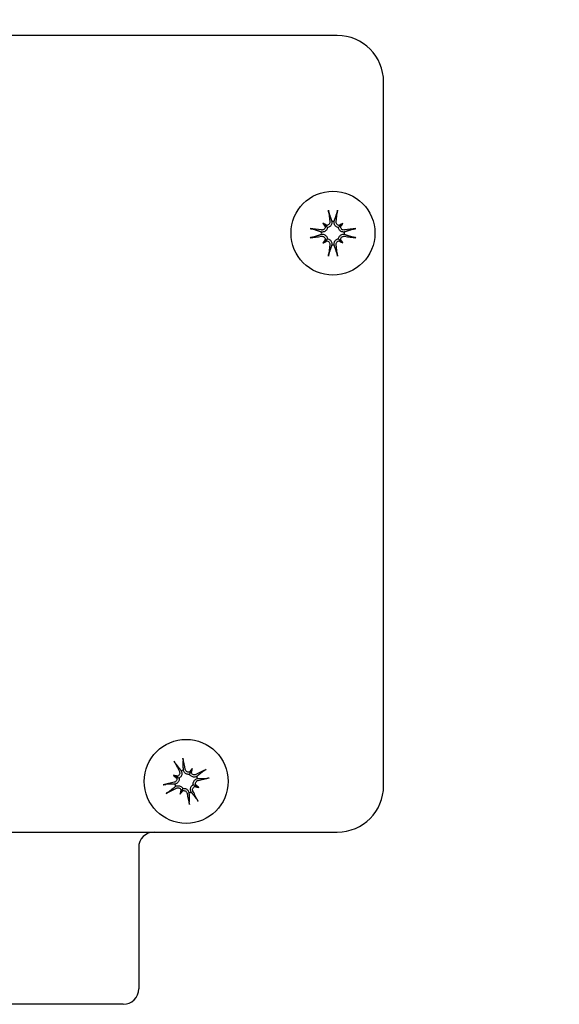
# Model space of a CAD drawing. Header units: inches. Extents: x 24 to 1128, y -69 to 748.
# Tile 345 of 656: x 491.73 to 493.91, y 682.04 to 686.02. Entities that reach past the tile are written whole.
import ezdxf

# ---------------------------------------------------------------- set-up
doc = ezdxf.new("R2010")
doc.units = ezdxf.units.IN
doc.header["$LTSCALE"] = 32
doc.header["$MEASUREMENT"] = 0
doc.layers.add('Dimension (ANSI)', color=7, linetype='Continuous', lineweight=25)
doc.layers.add('Visible (ANSI)', color=7, linetype='Continuous', lineweight=30)
doc.styles.add('Note Text (ANSI)', font='tahoma.ttf')
doc.dimstyles.new('SB Fraction-16 (ANSI)', dxfattribs={"dimscale": 32, "dimtxt": 0.125, "dimasz": 0.098425, "dimexe": 0.125, "dimexo": 0.0625, "dimgap": 0.031496, "dimtad": 0, "dimtih": 1, "dimtoh": 1, "dimdec": 4, "dimrnd": 1e-08, "dimzin": 0, "dimdsep": 46, "dimlunit": 5, "dimtxsty": 'Note Text (ANSI)', "dimcen": 0.09, "dimdle": 0.393701, "dimclrd": 256, "dimclre": 256, "dimclrt": 256, "dimadec": 0, "dimazin": 3, "dimtfac": 0.96, "dimtofl": 0, "dimtmove": 0, "dimatfit": 3, "dimfxl": 1, "dimfrac": 2, "dimtolj": 1, "dimtzin": 12, "dimlwd": -1, "dimlwe": -1, "dimarcsym": 0})

# ---------------------------------------------------------------- blocks, each defined once
blk = doc.blocks.new('*D18')
at = {"layer": 'Defpoints', "color": 0, "transparency": 16777216}
for p in [(496.2806, 687.6685), (344.4743, 549.6685), (496.2806, 549.6685)]:
    blk.add_point(p, dxfattribs=at)
at = {"layer": 'Dimension (ANSI)', "transparency": 16777216}
for p, q in [((494.2806, 687.6685), (340.4743, 687.6685)), ((344.4743, 684.5189), (344.4743, 621.7677)), ((344.4743, 552.8181), (344.4743, 615.5693)), ((494.2806, 549.6685), (340.4743, 549.6685))]:
    blk.add_line(p, q, dxfattribs=at)
for points in [[(343.9494, 684.5189), (344.9993, 684.5189), (344.4743, 687.6685)], [(343.9494, 552.8181), (344.9993, 552.8181), (344.4743, 549.6685)]]:
    blk.add_solid(points, dxfattribs=at)
at = {"layer": 'Dimension (ANSI)', "transparency": 16777216, "insert": (340.3723, 620.7599), "char_height": 4, "attachment_point": 1, "style": 'Note Text (ANSI)'}
blk.add_mtext('\\A1;138', dxfattribs=at)

msp = doc.modelspace()

# ---------------------------------------------------------------- linework, layer by layer
at = {"layer": 'Visible (ANSI)'}
for p, q in [((493.01409, 685.96029), (490.16409, 685.96029)), ((493.20159, 682.92279), (493.20159, 685.77279)), ((492.95594, 685.20073), (492.96449, 685.19218)), ((492.96449, 685.19218), (492.97396, 685.18272)), ((493.02828, 685.19218), (493.01881, 685.18272)), ((493.03683, 685.20073), (493.02828, 685.19218)), ((492.95594, 685.11985), (492.96449, 685.1284)), ((492.96449, 685.1284), (492.97396, 685.13786)), ((493.02828, 685.1284), (493.01881, 685.13786)), ((493.03683, 685.11985), (493.02828, 685.1284)), ((492.42617, 682.99215), (492.42097, 682.98123)), ((492.34994, 682.96507), (492.36086, 682.95988)), ((492.36086, 682.95988), (492.37295, 682.95413)), ((492.42097, 682.98123), (492.41522, 682.96914)), ((492.38221, 682.89977), (492.38796, 682.91186)), ((492.44232, 682.92112), (492.43023, 682.92687)), ((492.45324, 682.91593), (492.44232, 682.92112)), ((492.37702, 682.88885), (492.38221, 682.89977)), ((490.16409, 682.73529), (493.01409, 682.73529)), ((492.20909, 682.67279), (492.20909, 682.10029)), ((492.14659, 682.03779), (491.03159, 682.03779))]:
    msp.add_line(p, q, dxfattribs=at)
for centre, radius in [((491.58909, 684.34779), 4.125), ((491.58909, 684.34779), 4.09375), ((492.99638, 685.16029), 0.17), ((492.40159, 682.9405), 0.17)]:
    msp.add_circle(centre, radius, dxfattribs=at)
for centre, radius, start, end in [((493.01409, 685.77279), 0.1875, 0, 90), ((492.99638, 685.16029), 0.04718, 84.34093, 95.65907), ((492.99638, 685.16029), 0.04718, 174.34093, 185.65907), ((492.99638, 685.16029), 0.04718, 354.34093, 5.65907), ((492.99638, 685.16029), 0.04718, 264.34093, 275.65907), ((492.40159, 682.9405), 0.04718, 103.89552, 115.21367), ((492.40159, 682.9405), 0.04718, 13.89552, 25.21367), ((492.40159, 682.9405), 0.04718, 193.89552, 205.21367), ((493.01409, 682.92279), 0.1875, 270, 0), ((492.40159, 682.9405), 0.04718, 283.89552, 295.21367), ((492.27159, 682.67279), 0.0625, 90, 180), ((492.14659, 682.10029), 0.0625, 270, 0)]:
    msp.add_arc(centre, radius, start, end, dxfattribs=at)
for centre, major_axis, ratio, start_param, end_param in [((493.0092, 685.16222), (0.03276, -0.21817), 0.0871557, 4.2685898, 4.4938021), ((492.98356, 685.16222), (0.03276, 0.21817), 0.0871557, 4.9309758, 5.1561882), ((492.94161, 685.09181), (0.15341, -0.12269), 0.5, 1.7720045, 1.8643738), ((493.06487, 685.21506), (-0.12269, 0.15341), 0.5, 1.2772189, 1.3695882), ((492.96912, 685.20332), (-0.00754, -0.00942), 0.9884519, 0.283831, 0.8431362), ((492.95336, 685.18756), (-0.00942, -0.00754), 0.9884519, 2.2984564, 2.8577617), ((493.05115, 685.09181), (0.15341, 0.12269), 0.5, 1.2772189, 1.3695882), ((493.02365, 685.20332), (-0.00754, 0.00942), 0.9884519, 2.2984564, 2.8577617), ((493.03941, 685.18756), (-0.00942, 0.00754), 0.9884519, 0.283831, 0.8431362), ((492.9279, 685.21506), (-0.12269, -0.15341), 0.5, 1.7720045, 1.8643738), ((492.99446, 685.14747), (-0.21817, 0.03276), 0.0871557, 4.9309758, 5.1561882), ((492.99446, 685.17311), (0.21817, 0.03276), 0.0871557, 4.2685898, 4.4938021), ((492.99831, 685.14747), (-0.21817, -0.03276), 0.0871557, 4.2685898, 4.4938021), ((492.99831, 685.17311), (0.21817, -0.03276), 0.0871557, 4.9309758, 5.1561882), ((493.06487, 685.10552), (0.12269, 0.15341), 0.5, 1.7720045, 1.8643738), ((492.94161, 685.22878), (-0.15341, -0.12269), 0.5, 1.2772189, 1.3695882), ((492.95336, 685.13302), (0.00942, -0.00754), 0.9884519, 0.283831, 0.8431362), ((492.96912, 685.11726), (0.00754, -0.00942), 0.9884519, 2.2984564, 2.8577617), ((493.0092, 685.15837), (-0.03276, -0.21817), 0.0871557, 4.9309758, 5.1561882), ((492.98356, 685.15837), (-0.03276, 0.21817), 0.0871557, 4.2685898, 4.4938021), ((493.02365, 685.11726), (0.00754, 0.00942), 0.9884519, 0.283831, 0.8431362), ((493.05115, 685.22878), (-0.15341, 0.12269), 0.5, 1.7720045, 1.8643738), ((493.03941, 685.13302), (0.00942, 0.00754), 0.9884519, 2.2984564, 2.8577617), ((492.9279, 685.10552), (0.12269, -0.15341), 0.5, 1.2772189, 1.3695882), ((492.38887, 682.93802), (-0.04215, 0.21655), 0.0871557, 4.9309758, 5.1561882), ((492.41303, 682.9466), (0.10389, -0.19462), 0.0871557, 4.2685898, 4.4938021), ((492.47612, 682.8943), (0.1035, 0.16696), 0.5, 1.2772189, 1.3695882), ((492.31873, 682.96919), (-0.06426, -0.18563), 0.5, 1.7720045, 1.8643738), ((492.4077, 682.92906), (-0.19462, -0.10389), 0.0871557, 4.2685898, 4.4938021), ((492.3729, 682.85763), (0.18563, -0.06426), 0.5, 1.7720045, 1.8643738), ((492.44779, 683.01503), (-0.16696, 0.1035), 0.5, 1.2772189, 1.3695882), ((492.3615, 682.97192), (-0.00395, -0.0114), 0.9884519, 0.283831, 0.8431362), ((492.35192, 682.95179), (-0.00636, -0.01026), 0.9884519, 2.2984564, 2.8577617), ((492.41288, 682.99017), (-0.01026, 0.00636), 0.9884519, 2.2984564, 2.8577617), ((492.43301, 682.98059), (-0.0114, 0.00395), 0.9884519, 0.283831, 0.8431362), ((492.39911, 682.95323), (0.21655, 0.04215), 0.0871557, 4.9309758, 5.1561882), ((492.40407, 682.92777), (-0.21655, -0.04215), 0.0871557, 4.9309758, 5.1561882), ((492.39549, 682.95194), (0.19462, 0.10389), 0.0871557, 4.2685898, 4.4938021), ((492.44169, 682.90908), (0.00395, 0.0114), 0.9884519, 0.283831, 0.8431362), ((492.43028, 683.02337), (-0.18563, 0.06426), 0.5, 1.7720045, 1.8643738), ((492.45126, 682.92921), (0.00636, 0.01026), 0.9884519, 2.2984564, 2.8577617), ((492.35539, 682.86597), (0.16696, -0.1035), 0.5, 1.2772189, 1.3695882), ((492.48446, 682.91181), (0.06426, 0.18563), 0.5, 1.7720045, 1.8643738), ((492.32706, 682.9867), (-0.1035, -0.16696), 0.5, 1.2772189, 1.3695882), ((492.37017, 682.90041), (0.0114, -0.00395), 0.9884519, 0.283831, 0.8431362), ((492.3903, 682.89083), (0.01026, -0.00636), 0.9884519, 2.2984564, 2.8577617), ((492.41432, 682.94298), (0.04215, -0.21655), 0.0871557, 4.9309758, 5.1561882), ((492.39015, 682.93439), (-0.10389, 0.19462), 0.0871557, 4.2685898, 4.4938021)]:
    msp.add_ellipse(centre, major_axis=major_axis, ratio=ratio, start_param=start_param, end_param=end_param, dxfattribs=at)
for points, knots in [([(492.9799, 685.24263), (492.97978, 685.24301), (492.97963, 685.24355), (492.97932, 685.24482), (492.97911, 685.2458), (492.97877, 685.24764), (492.97857, 685.24882), (492.97827, 685.25082), (492.97811, 685.252), (492.97799, 685.25306), (492.97798, 685.25318), (492.97797, 685.25331)], [0.070980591, 0.070980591, 0.070980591, 0.070980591, 0.077295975, 0.077295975, 0.085001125, 0.085001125, 0.092713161, 0.092713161, 0.100429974, 0.100429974, 0.101478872, 0.101478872, 0.101478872, 0.101478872]), ([(493.0148, 685.25331), (493.01479, 685.25318), (493.01477, 685.25306), (493.01465, 685.252), (493.0145, 685.25082), (493.01419, 685.24882), (493.014, 685.24764), (493.01365, 685.2458), (493.01345, 685.24482), (493.01314, 685.24355), (493.01299, 685.24301), (493.01286, 685.24263)], [0.022192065, 0.022192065, 0.022192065, 0.022192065, 0.023240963, 0.023240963, 0.030957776, 0.030957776, 0.038669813, 0.038669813, 0.046374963, 0.046374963, 0.052690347, 0.052690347, 0.052690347, 0.052690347]), ([(492.97396, 685.18272), (492.97385, 685.18197), (492.9737, 685.18121), (492.97303, 685.17855), (492.97225, 685.17667), (492.97033, 685.17341), (492.96907, 685.17181), (492.9662, 685.1691), (492.96459, 685.16799), (492.96123, 685.1662), (492.95916, 685.16546), (492.95493, 685.16464), (492.95278, 685.16457), (492.95082, 685.16476), (492.95036, 685.16481), (492.94989, 685.16487), (492.94943, 685.16494)], [-0.082905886, -0.082905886, -0.082905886, -0.082905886, -0.07722729, -0.07722729, -0.062808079, -0.062808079, -0.048388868, -0.048388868, -0.033969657, -0.033969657, -0.016984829, -0.016984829, 0, 0, 0, 0.003998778, 0.003998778, 0.003998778, 0.003998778]), ([(492.96519, 685.18561), (492.96509, 685.18419), (492.96475, 685.1827), (492.96349, 685.1797), (492.96247, 685.17821), (492.96013, 685.17585), (492.95864, 685.17481), (492.9554, 685.17342), (492.95364, 685.17306), (492.95132, 685.17301), (492.95063, 685.17305), (492.94993, 685.17314)], [0.028039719, 0.028039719, 0.028039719, 0.028039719, 0.038804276, 0.038804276, 0.051438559, 0.051438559, 0.064219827, 0.064219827, 0.077001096, 0.077001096, 0.082246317, 0.082246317, 0.082246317, 0.082246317]), ([(492.98354, 685.20674), (492.98375, 685.20509), (492.98366, 685.20327), (492.98275, 685.19981), (492.98193, 685.19817), (492.97991, 685.1955), (492.97858, 685.19428), (492.97556, 685.19247), (492.97386, 685.19188), (492.97185, 685.19156), (492.97146, 685.19151), (492.97106, 685.19149)], [0, 0, 0, 0, 0.013005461, 0.013005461, 0.026010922, 0.026010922, 0.038651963, 0.038651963, 0.051293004, 0.051293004, 0.054256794, 0.054256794, 0.054256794, 0.054256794]), ([(492.99173, 685.20725), (492.99181, 685.20678), (492.99187, 685.20632), (492.9921, 685.2039), (492.99203, 685.20174), (492.99121, 685.19752), (492.99047, 685.19545), (492.98868, 685.19208), (492.98757, 685.19047), (492.98487, 685.1876), (492.98327, 685.18634), (492.98001, 685.18443), (492.97813, 685.18364), (492.97546, 685.18297), (492.9747, 685.18282), (492.97396, 685.18272)], [0.221046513, 0.221046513, 0.221046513, 0.221046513, 0.225045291, 0.225045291, 0.24203012, 0.24203012, 0.259014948, 0.259014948, 0.273434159, 0.273434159, 0.28785337, 0.28785337, 0.302272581, 0.302272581, 0.307951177, 0.307951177, 0.307951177, 0.307951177]), ([(493.01881, 685.18272), (493.01806, 685.18282), (493.0173, 685.18297), (493.01464, 685.18364), (493.01276, 685.18443), (493.0095, 685.18634), (493.0079, 685.1876), (493.00519, 685.19047), (493.00408, 685.19208), (493.00229, 685.19545), (493.00155, 685.19752), (493.00073, 685.20174), (493.00066, 685.2039), (493.00085, 685.20586), (493.0009, 685.20632), (493.00096, 685.20678), (493.00104, 685.20725)], [-0.082905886, -0.082905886, -0.082905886, -0.082905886, -0.07722729, -0.07722729, -0.062808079, -0.062808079, -0.048388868, -0.048388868, -0.033969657, -0.033969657, -0.016984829, -0.016984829, 0, 0, 0, 0.003998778, 0.003998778, 0.003998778, 0.003998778]), ([(493.0217, 685.19149), (493.02028, 685.19158), (493.01879, 685.19193), (493.01579, 685.19319), (493.0143, 685.1942), (493.01194, 685.19654), (493.0109, 685.19803), (493.00951, 685.20128), (493.00916, 685.20304), (493.0091, 685.20535), (493.00914, 685.20604), (493.00923, 685.20674)], [0.028039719, 0.028039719, 0.028039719, 0.028039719, 0.038804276, 0.038804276, 0.051438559, 0.051438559, 0.064219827, 0.064219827, 0.077001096, 0.077001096, 0.082246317, 0.082246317, 0.082246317, 0.082246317]), ([(493.04334, 685.16494), (493.04287, 685.16487), (493.04241, 685.16481), (493.03999, 685.16457), (493.03783, 685.16464), (493.03361, 685.16546), (493.03154, 685.1662), (493.02817, 685.16799), (493.02656, 685.1691), (493.0237, 685.17181), (493.02243, 685.17341), (493.02052, 685.17667), (493.01974, 685.17855), (493.01906, 685.18121), (493.01891, 685.18197), (493.01881, 685.18272)], [0.221046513, 0.221046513, 0.221046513, 0.221046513, 0.225045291, 0.225045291, 0.24203012, 0.24203012, 0.259014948, 0.259014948, 0.273434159, 0.273434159, 0.28785337, 0.28785337, 0.302272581, 0.302272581, 0.307951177, 0.307951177, 0.307951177, 0.307951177]), ([(493.04283, 685.17314), (493.04118, 685.17292), (493.03936, 685.17301), (493.0359, 685.17392), (493.03426, 685.17474), (493.03159, 685.17677), (493.03037, 685.17809), (493.02856, 685.18111), (493.02797, 685.18281), (493.02765, 685.18483), (493.0276, 685.18522), (493.02758, 685.18561)], [0, 0, 0, 0, 0.013005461, 0.013005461, 0.026010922, 0.026010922, 0.038651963, 0.038651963, 0.051293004, 0.051293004, 0.054256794, 0.054256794, 0.054256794, 0.054256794]), ([(492.90336, 685.17871), (492.90349, 685.17869), (492.90362, 685.17868), (492.90467, 685.17856), (492.90585, 685.1784), (492.90786, 685.1781), (492.90903, 685.17791), (492.91087, 685.17756), (492.91186, 685.17735), (492.91312, 685.17705), (492.91366, 685.1769), (492.91404, 685.17677)], [0.022192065, 0.022192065, 0.022192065, 0.022192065, 0.023240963, 0.023240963, 0.030957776, 0.030957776, 0.038669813, 0.038669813, 0.046374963, 0.046374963, 0.052690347, 0.052690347, 0.052690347, 0.052690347]), ([(492.91404, 685.14381), (492.91366, 685.14368), (492.91312, 685.14353), (492.91186, 685.14323), (492.91087, 685.14302), (492.90903, 685.14268), (492.90786, 685.14248), (492.90585, 685.14218), (492.90467, 685.14202), (492.90362, 685.1419), (492.90349, 685.14189), (492.90336, 685.14187)], [0.070980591, 0.070980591, 0.070980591, 0.070980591, 0.077295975, 0.077295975, 0.085001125, 0.085001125, 0.092713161, 0.092713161, 0.100429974, 0.100429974, 0.101478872, 0.101478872, 0.101478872, 0.101478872]), ([(492.94943, 685.15564), (492.94989, 685.15571), (492.95036, 685.15577), (492.95278, 685.15601), (492.95493, 685.15594), (492.95916, 685.15512), (492.96123, 685.15438), (492.96459, 685.15259), (492.9662, 685.15148), (492.96907, 685.14877), (492.97033, 685.14718), (492.97225, 685.14391), (492.97303, 685.14203), (492.9737, 685.13937), (492.97385, 685.13861), (492.97396, 685.13786)], [0.221046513, 0.221046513, 0.221046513, 0.221046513, 0.225045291, 0.225045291, 0.24203012, 0.24203012, 0.259014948, 0.259014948, 0.273434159, 0.273434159, 0.28785337, 0.28785337, 0.302272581, 0.302272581, 0.307951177, 0.307951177, 0.307951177, 0.307951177]), ([(492.94993, 685.14745), (492.95159, 685.14766), (492.9534, 685.14757), (492.95686, 685.14666), (492.9585, 685.14584), (492.96118, 685.14382), (492.96239, 685.14249), (492.9642, 685.13947), (492.9648, 685.13777), (492.96512, 685.13576), (492.96516, 685.13536), (492.96519, 685.13497)], [0, 0, 0, 0, 0.013005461, 0.013005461, 0.026010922, 0.026010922, 0.038651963, 0.038651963, 0.051293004, 0.051293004, 0.054256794, 0.054256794, 0.054256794, 0.054256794]), ([(493.01881, 685.13786), (493.01891, 685.13861), (493.01906, 685.13937), (493.01974, 685.14203), (493.02052, 685.14391), (493.02243, 685.14718), (493.0237, 685.14877), (493.02656, 685.15148), (493.02817, 685.15259), (493.03154, 685.15438), (493.03361, 685.15512), (493.03783, 685.15594), (493.03999, 685.15601), (493.04195, 685.15582), (493.04241, 685.15577), (493.04287, 685.15571), (493.04334, 685.15564)], [-0.082905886, -0.082905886, -0.082905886, -0.082905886, -0.07722729, -0.07722729, -0.062808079, -0.062808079, -0.048388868, -0.048388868, -0.033969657, -0.033969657, -0.016984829, -0.016984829, 0, 0, 0, 0.003998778, 0.003998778, 0.003998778, 0.003998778]), ([(493.02758, 685.13497), (493.02768, 685.1364), (493.02802, 685.13788), (493.02928, 685.14088), (493.03029, 685.14237), (493.03264, 685.14474), (493.03412, 685.14577), (493.03737, 685.14716), (493.03913, 685.14752), (493.04144, 685.14757), (493.04214, 685.14754), (493.04283, 685.14745)], [0.028039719, 0.028039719, 0.028039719, 0.028039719, 0.038804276, 0.038804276, 0.051438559, 0.051438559, 0.064219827, 0.064219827, 0.077001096, 0.077001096, 0.082246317, 0.082246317, 0.082246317, 0.082246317]), ([(493.07872, 685.17677), (493.0791, 685.1769), (493.07964, 685.17705), (493.08091, 685.17735), (493.0819, 685.17756), (493.08373, 685.17791), (493.08491, 685.1781), (493.08691, 685.1784), (493.08809, 685.17856), (493.08915, 685.17868), (493.08928, 685.17869), (493.08941, 685.17871)], [0.070980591, 0.070980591, 0.070980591, 0.070980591, 0.077295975, 0.077295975, 0.085001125, 0.085001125, 0.092713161, 0.092713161, 0.100429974, 0.100429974, 0.101478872, 0.101478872, 0.101478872, 0.101478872]), ([(493.08941, 685.14187), (493.08928, 685.14189), (493.08915, 685.1419), (493.08809, 685.14202), (493.08691, 685.14218), (493.08491, 685.14248), (493.08373, 685.14268), (493.0819, 685.14302), (493.08091, 685.14323), (493.07964, 685.14353), (493.0791, 685.14368), (493.07872, 685.14381)], [0.022192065, 0.022192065, 0.022192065, 0.022192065, 0.023240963, 0.023240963, 0.030957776, 0.030957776, 0.038669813, 0.038669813, 0.046374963, 0.046374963, 0.052690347, 0.052690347, 0.052690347, 0.052690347]), ([(492.97106, 685.1291), (492.97249, 685.129), (492.97397, 685.12866), (492.97698, 685.12739), (492.97846, 685.12638), (492.98083, 685.12404), (492.98186, 685.12255), (492.98325, 685.1193), (492.98361, 685.11755), (492.98366, 685.11523), (492.98363, 685.11454), (492.98354, 685.11384)], [0.028039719, 0.028039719, 0.028039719, 0.028039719, 0.038804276, 0.038804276, 0.051438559, 0.051438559, 0.064219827, 0.064219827, 0.077001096, 0.077001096, 0.082246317, 0.082246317, 0.082246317, 0.082246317]), ([(492.97396, 685.13786), (492.9747, 685.13776), (492.97546, 685.13761), (492.97813, 685.13694), (492.98001, 685.13616), (492.98327, 685.13424), (492.98487, 685.13298), (492.98757, 685.13011), (492.98868, 685.1285), (492.99047, 685.12513), (492.99121, 685.12306), (492.99203, 685.11884), (492.9921, 685.11668), (492.99191, 685.11472), (492.99187, 685.11426), (492.99181, 685.1138), (492.99173, 685.11334)], [-0.082905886, -0.082905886, -0.082905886, -0.082905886, -0.07722729, -0.07722729, -0.062808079, -0.062808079, -0.048388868, -0.048388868, -0.033969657, -0.033969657, -0.016984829, -0.016984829, 0, 0, 0, 0.003998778, 0.003998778, 0.003998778, 0.003998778]), ([(493.00104, 685.11334), (493.00096, 685.1138), (493.0009, 685.11426), (493.00066, 685.11668), (493.00073, 685.11884), (493.00155, 685.12306), (493.00229, 685.12513), (493.00408, 685.1285), (493.00519, 685.13011), (493.0079, 685.13298), (493.0095, 685.13424), (493.01276, 685.13616), (493.01464, 685.13694), (493.0173, 685.13761), (493.01806, 685.13776), (493.01881, 685.13786)], [0.221046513, 0.221046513, 0.221046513, 0.221046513, 0.225045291, 0.225045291, 0.24203012, 0.24203012, 0.259014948, 0.259014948, 0.273434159, 0.273434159, 0.28785337, 0.28785337, 0.302272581, 0.302272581, 0.307951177, 0.307951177, 0.307951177, 0.307951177]), ([(493.00923, 685.11384), (493.00901, 685.11549), (493.0091, 685.11731), (493.01002, 685.12077), (493.01083, 685.12241), (493.01286, 685.12508), (493.01418, 685.1263), (493.0172, 685.12811), (493.0189, 685.12871), (493.02092, 685.12902), (493.02131, 685.12907), (493.0217, 685.1291)], [0, 0, 0, 0, 0.013005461, 0.013005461, 0.026010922, 0.026010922, 0.038651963, 0.038651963, 0.051293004, 0.051293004, 0.054256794, 0.054256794, 0.054256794, 0.054256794]), ([(492.97797, 685.06727), (492.97798, 685.0674), (492.97799, 685.06752), (492.97811, 685.06858), (492.97827, 685.06976), (492.97857, 685.07177), (492.97877, 685.07294), (492.97911, 685.07478), (492.97932, 685.07576), (492.97963, 685.07703), (492.97978, 685.07757), (492.9799, 685.07795)], [0.022192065, 0.022192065, 0.022192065, 0.022192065, 0.023240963, 0.023240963, 0.030957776, 0.030957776, 0.038669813, 0.038669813, 0.046374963, 0.046374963, 0.052690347, 0.052690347, 0.052690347, 0.052690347]), ([(493.01286, 685.07795), (493.01299, 685.07757), (493.01314, 685.07703), (493.01345, 685.07576), (493.01365, 685.07478), (493.014, 685.07294), (493.01419, 685.07177), (493.0145, 685.06976), (493.01465, 685.06858), (493.01477, 685.06752), (493.01479, 685.0674), (493.0148, 685.06727)], [0.070980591, 0.070980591, 0.070980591, 0.070980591, 0.077295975, 0.077295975, 0.085001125, 0.085001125, 0.092713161, 0.092713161, 0.100429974, 0.100429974, 0.101478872, 0.101478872, 0.101478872, 0.101478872]), ([(492.38781, 683.03432), (492.38784, 683.0342), (492.38787, 683.03407), (492.38811, 683.03303), (492.38836, 683.03187), (492.38875, 683.02988), (492.38895, 683.02871), (492.38924, 683.02686), (492.38938, 683.02586), (492.38952, 683.02457), (492.38955, 683.02401), (492.38956, 683.02361)], [0.022192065, 0.022192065, 0.022192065, 0.022192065, 0.023240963, 0.023240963, 0.030957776, 0.030957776, 0.038669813, 0.038669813, 0.046374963, 0.046374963, 0.052690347, 0.052690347, 0.052690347, 0.052690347]), ([(492.3585, 683.01257), (492.35826, 683.01289), (492.35793, 683.01335), (492.35722, 683.01444), (492.3567, 683.0153), (492.35576, 683.01692), (492.35518, 683.01796), (492.35422, 683.01974), (492.35368, 683.0208), (492.35321, 683.02176), (492.35316, 683.02188), (492.3531, 683.02199)], [0.070980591, 0.070980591, 0.070980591, 0.070980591, 0.077295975, 0.077295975, 0.085001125, 0.085001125, 0.092713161, 0.092713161, 0.100429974, 0.100429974, 0.101478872, 0.101478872, 0.101478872, 0.101478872]), ([(492.41501, 682.97837), (492.41363, 682.97799), (492.41212, 682.97781), (492.40887, 682.97799), (492.40713, 682.97845), (492.40411, 682.97987), (492.40264, 682.98092), (492.40025, 682.98352), (492.39932, 682.98505), (492.39849, 682.98722), (492.3983, 682.98788), (492.39815, 682.98857)], [0.028039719, 0.028039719, 0.028039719, 0.028039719, 0.038804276, 0.038804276, 0.051438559, 0.051438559, 0.064219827, 0.064219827, 0.077001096, 0.077001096, 0.082246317, 0.082246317, 0.082246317, 0.082246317]), ([(492.47366, 682.98359), (492.47398, 682.98384), (492.47444, 682.98416), (492.47553, 682.98487), (492.47639, 682.9854), (492.47801, 682.98633), (492.47905, 682.98691), (492.48084, 682.98787), (492.4819, 682.98841), (492.48285, 682.98888), (492.48297, 682.98893), (492.48309, 682.98899)], [0.070980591, 0.070980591, 0.070980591, 0.070980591, 0.077295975, 0.077295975, 0.085001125, 0.085001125, 0.092713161, 0.092713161, 0.100429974, 0.100429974, 0.101478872, 0.101478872, 0.101478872, 0.101478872]), ([(492.36372, 682.95392), (492.3641, 682.95254), (492.36428, 682.95103), (492.3641, 682.94778), (492.36364, 682.94604), (492.36222, 682.94302), (492.36117, 682.94155), (492.35857, 682.93915), (492.35704, 682.93823), (492.35487, 682.9374), (492.35421, 682.9372), (492.35352, 682.93706)], [0.028039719, 0.028039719, 0.028039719, 0.028039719, 0.038804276, 0.038804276, 0.051438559, 0.051438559, 0.064219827, 0.064219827, 0.077001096, 0.077001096, 0.082246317, 0.082246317, 0.082246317, 0.082246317]), ([(492.37295, 682.95413), (492.3731, 682.95339), (492.37322, 682.95262), (492.37348, 682.94989), (492.37337, 682.94785), (492.37265, 682.94414), (492.372, 682.94221), (492.3702, 682.9387), (492.36906, 682.93711), (492.36648, 682.9343), (492.36478, 682.93291), (492.36107, 682.93073), (492.35907, 682.92994), (492.35716, 682.92946), (492.35671, 682.92935), (492.35625, 682.92925), (492.35579, 682.92917)], [-0.082905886, -0.082905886, -0.082905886, -0.082905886, -0.07722729, -0.07722729, -0.062808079, -0.062808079, -0.048388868, -0.048388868, -0.033969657, -0.033969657, -0.016984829, -0.016984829, 0, 0, 0, 0.003998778, 0.003998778, 0.003998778, 0.003998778]), ([(492.37394, 682.97997), (492.3747, 682.97848), (492.37522, 682.97674), (492.37552, 682.97318), (492.3753, 682.97136), (492.37428, 682.96816), (492.37344, 682.96657), (492.3712, 682.96385), (492.3698, 682.96273), (492.36801, 682.96175), (492.36765, 682.96158), (492.36729, 682.96142)], [0, 0, 0, 0, 0.013005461, 0.013005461, 0.026010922, 0.026010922, 0.038651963, 0.038651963, 0.051293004, 0.051293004, 0.054256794, 0.054256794, 0.054256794, 0.054256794]), ([(492.38149, 682.98319), (492.38172, 682.98278), (492.38193, 682.98236), (492.38296, 682.98016), (492.38362, 682.9781), (492.38426, 682.97385), (492.38425, 682.97165), (492.3837, 682.96788), (492.38319, 682.96599), (492.3816, 682.96238), (492.38051, 682.96066), (492.37808, 682.95776), (492.37657, 682.95639), (492.37429, 682.95487), (492.37362, 682.95448), (492.37295, 682.95413)], [0.221046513, 0.221046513, 0.221046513, 0.221046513, 0.225045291, 0.225045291, 0.24203012, 0.24203012, 0.259014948, 0.259014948, 0.273434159, 0.273434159, 0.28785337, 0.28785337, 0.302272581, 0.302272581, 0.307951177, 0.307951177, 0.307951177, 0.307951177]), ([(492.41522, 682.96914), (492.41448, 682.96899), (492.41371, 682.96887), (492.41098, 682.96862), (492.40895, 682.96872), (492.40523, 682.96944), (492.4033, 682.97009), (492.39979, 682.97189), (492.39821, 682.97303), (492.39539, 682.97561), (492.394, 682.97731), (492.39182, 682.98102), (492.39103, 682.98302), (492.39055, 682.98493), (492.39044, 682.98538), (492.39034, 682.98584), (492.39026, 682.9863)], [-0.082905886, -0.082905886, -0.082905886, -0.082905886, -0.07722729, -0.07722729, -0.062808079, -0.062808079, -0.048388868, -0.048388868, -0.033969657, -0.033969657, -0.016984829, -0.016984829, 0, 0, 0, 0.003998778, 0.003998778, 0.003998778, 0.003998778]), ([(492.44428, 682.9606), (492.44387, 682.96037), (492.44345, 682.96016), (492.44125, 682.95913), (492.4392, 682.95847), (492.43494, 682.95783), (492.43274, 682.95784), (492.42897, 682.95839), (492.42708, 682.9589), (492.42347, 682.96049), (492.42175, 682.96158), (492.41885, 682.96401), (492.41749, 682.96552), (492.41596, 682.9678), (492.41557, 682.96847), (492.41522, 682.96914)], [0.221046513, 0.221046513, 0.221046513, 0.221046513, 0.225045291, 0.225045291, 0.24203012, 0.24203012, 0.259014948, 0.259014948, 0.273434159, 0.273434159, 0.28785337, 0.28785337, 0.302272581, 0.302272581, 0.307951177, 0.307951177, 0.307951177, 0.307951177]), ([(492.44106, 682.96815), (492.43958, 682.96739), (492.43783, 682.96687), (492.43427, 682.96657), (492.43245, 682.96679), (492.42925, 682.96781), (492.42766, 682.96865), (492.42495, 682.97089), (492.42382, 682.97229), (492.42284, 682.97408), (492.42267, 682.97444), (492.42251, 682.9748)], [0, 0, 0, 0, 0.013005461, 0.013005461, 0.026010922, 0.026010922, 0.038651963, 0.038651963, 0.051293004, 0.051293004, 0.054256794, 0.054256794, 0.054256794, 0.054256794]), ([(492.43023, 682.92687), (492.43008, 682.92761), (492.42996, 682.92838), (492.42971, 682.93111), (492.42982, 682.93314), (492.43053, 682.93686), (492.43118, 682.93879), (492.43298, 682.9423), (492.43412, 682.94388), (492.4367, 682.9467), (492.4384, 682.94809), (492.44211, 682.95027), (492.44412, 682.95106), (492.44603, 682.95154), (492.44648, 682.95165), (492.44693, 682.95175), (492.4474, 682.95183)], [-0.082905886, -0.082905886, -0.082905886, -0.082905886, -0.07722729, -0.07722729, -0.062808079, -0.062808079, -0.048388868, -0.048388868, -0.033969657, -0.033969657, -0.016984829, -0.016984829, 0, 0, 0, 0.003998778, 0.003998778, 0.003998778, 0.003998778]), ([(492.49541, 682.95428), (492.49529, 682.95425), (492.49516, 682.95422), (492.49413, 682.95398), (492.49296, 682.95373), (492.49097, 682.95334), (492.4898, 682.95314), (492.48795, 682.95285), (492.48695, 682.95271), (492.48566, 682.95258), (492.4851, 682.95254), (492.4847, 682.95253)], [0.022192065, 0.022192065, 0.022192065, 0.022192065, 0.023240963, 0.023240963, 0.030957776, 0.030957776, 0.038669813, 0.038669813, 0.046374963, 0.046374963, 0.052690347, 0.052690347, 0.052690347, 0.052690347]), ([(492.30777, 682.92672), (492.3079, 682.92675), (492.30802, 682.92678), (492.30906, 682.92702), (492.31022, 682.92727), (492.31221, 682.92765), (492.31338, 682.92786), (492.31523, 682.92815), (492.31623, 682.92829), (492.31753, 682.92842), (492.31808, 682.92846), (492.31849, 682.92847)], [0.022192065, 0.022192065, 0.022192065, 0.022192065, 0.023240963, 0.023240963, 0.030957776, 0.030957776, 0.038669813, 0.038669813, 0.046374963, 0.046374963, 0.052690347, 0.052690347, 0.052690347, 0.052690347]), ([(492.3589, 682.9204), (492.35931, 682.92063), (492.35973, 682.92084), (492.36193, 682.92187), (492.36399, 682.92252), (492.36824, 682.92317), (492.37044, 682.92316), (492.37421, 682.9226), (492.3761, 682.92209), (492.37971, 682.9205), (492.38143, 682.91942), (492.38433, 682.91699), (492.3857, 682.91548), (492.38722, 682.9132), (492.38762, 682.91253), (492.38796, 682.91186)], [0.221046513, 0.221046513, 0.221046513, 0.221046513, 0.225045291, 0.225045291, 0.24203012, 0.24203012, 0.259014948, 0.259014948, 0.273434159, 0.273434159, 0.28785337, 0.28785337, 0.302272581, 0.302272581, 0.307951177, 0.307951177, 0.307951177, 0.307951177]), ([(492.36212, 682.91285), (492.36361, 682.9136), (492.36535, 682.91413), (492.36891, 682.91443), (492.37073, 682.9142), (492.37393, 682.91319), (492.37552, 682.91235), (492.37824, 682.91011), (492.37937, 682.90871), (492.38034, 682.90691), (492.38051, 682.90656), (492.38067, 682.9062)], [0, 0, 0, 0, 0.013005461, 0.013005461, 0.026010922, 0.026010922, 0.038651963, 0.038651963, 0.051293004, 0.051293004, 0.054256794, 0.054256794, 0.054256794, 0.054256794]), ([(492.38796, 682.91186), (492.38871, 682.91201), (492.38947, 682.91213), (492.3922, 682.91238), (492.39424, 682.91228), (492.39795, 682.91156), (492.39988, 682.91091), (492.40339, 682.90911), (492.40498, 682.90797), (492.40779, 682.90539), (492.40918, 682.90369), (492.41136, 682.89998), (492.41215, 682.89798), (492.41263, 682.89607), (492.41274, 682.89562), (492.41284, 682.89516), (492.41292, 682.8947)], [-0.082905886, -0.082905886, -0.082905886, -0.082905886, -0.07722729, -0.07722729, -0.062808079, -0.062808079, -0.048388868, -0.048388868, -0.033969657, -0.033969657, -0.016984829, -0.016984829, 0, 0, 0, 0.003998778, 0.003998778, 0.003998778, 0.003998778]), ([(492.42169, 682.89781), (492.42146, 682.89822), (492.42125, 682.89864), (492.42022, 682.90084), (492.41957, 682.9029), (492.41892, 682.90715), (492.41893, 682.90935), (492.41949, 682.91312), (492.42, 682.91501), (492.42159, 682.91862), (492.42267, 682.92034), (492.4251, 682.92324), (492.42661, 682.9246), (492.4289, 682.92613), (492.42956, 682.92652), (492.43023, 682.92687)], [0.221046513, 0.221046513, 0.221046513, 0.221046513, 0.225045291, 0.225045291, 0.24203012, 0.24203012, 0.259014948, 0.259014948, 0.273434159, 0.273434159, 0.28785337, 0.28785337, 0.302272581, 0.302272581, 0.307951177, 0.307951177, 0.307951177, 0.307951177]), ([(492.42924, 682.90103), (492.42849, 682.90251), (492.42797, 682.90426), (492.42767, 682.90782), (492.42789, 682.90964), (492.4289, 682.91284), (492.42974, 682.91443), (492.43198, 682.91715), (492.43338, 682.91827), (492.43518, 682.91925), (492.43553, 682.91942), (492.43589, 682.91958)], [0, 0, 0, 0, 0.013005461, 0.013005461, 0.026010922, 0.026010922, 0.038651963, 0.038651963, 0.051293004, 0.051293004, 0.054256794, 0.054256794, 0.054256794, 0.054256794]), ([(492.43946, 682.92708), (492.43908, 682.92846), (492.4389, 682.92997), (492.43909, 682.93322), (492.43955, 682.93496), (492.44096, 682.93798), (492.44202, 682.93945), (492.44461, 682.94184), (492.44615, 682.94277), (492.44831, 682.9436), (492.44898, 682.94379), (492.44966, 682.94394)], [0.028039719, 0.028039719, 0.028039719, 0.028039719, 0.038804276, 0.038804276, 0.051438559, 0.051438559, 0.064219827, 0.064219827, 0.077001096, 0.077001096, 0.082246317, 0.082246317, 0.082246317, 0.082246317]), ([(492.32952, 682.89741), (492.3292, 682.89716), (492.32874, 682.89684), (492.32765, 682.89613), (492.32679, 682.8956), (492.32517, 682.89466), (492.32413, 682.89408), (492.32235, 682.89313), (492.32129, 682.89259), (492.32033, 682.89212), (492.32021, 682.89207), (492.3201, 682.89201)], [0.070980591, 0.070980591, 0.070980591, 0.070980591, 0.077295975, 0.077295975, 0.085001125, 0.085001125, 0.092713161, 0.092713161, 0.100429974, 0.100429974, 0.101478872, 0.101478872, 0.101478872, 0.101478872]), ([(492.38817, 682.90263), (492.38955, 682.90301), (492.39106, 682.90319), (492.39431, 682.90301), (492.39605, 682.90255), (492.39907, 682.90113), (492.40054, 682.90008), (492.40294, 682.89748), (492.40386, 682.89595), (492.40469, 682.89378), (492.40489, 682.89312), (492.40503, 682.89243)], [0.028039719, 0.028039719, 0.028039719, 0.028039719, 0.038804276, 0.038804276, 0.051438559, 0.051438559, 0.064219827, 0.064219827, 0.077001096, 0.077001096, 0.082246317, 0.082246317, 0.082246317, 0.082246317]), ([(492.44468, 682.86843), (492.44493, 682.86811), (492.44525, 682.86765), (492.44596, 682.86656), (492.44649, 682.8657), (492.44743, 682.86408), (492.44801, 682.86304), (492.44896, 682.86126), (492.4495, 682.86019), (492.44997, 682.85924), (492.45003, 682.85912), (492.45008, 682.85901)], [0.070980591, 0.070980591, 0.070980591, 0.070980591, 0.077295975, 0.077295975, 0.085001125, 0.085001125, 0.092713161, 0.092713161, 0.100429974, 0.100429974, 0.101478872, 0.101478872, 0.101478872, 0.101478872]), ([(492.41537, 682.84668), (492.41534, 682.8468), (492.41531, 682.84693), (492.41507, 682.84796), (492.41482, 682.84913), (492.41444, 682.85112), (492.41423, 682.85229), (492.41394, 682.85414), (492.4138, 682.85514), (492.41367, 682.85643), (492.41363, 682.85699), (492.41362, 682.85739)], [0.022192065, 0.022192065, 0.022192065, 0.022192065, 0.023240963, 0.023240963, 0.030957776, 0.030957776, 0.038669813, 0.038669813, 0.046374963, 0.046374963, 0.052690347, 0.052690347, 0.052690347, 0.052690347])]:
    msp.add_open_spline(points, degree=3, knots=knots, dxfattribs=at)
for points, weights in [([(492.9799, 685.24263), (492.98727, 685.22068), (492.99151, 685.20794)], [1.00573011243, 1.04257005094, 1.00216925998]), ([(493.00125, 685.20794), (493.00549, 685.22068), (493.01286, 685.24263)], [1.00216925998, 1.04257005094, 1.00573011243]), ([(492.94874, 685.16516), (492.936, 685.1694), (492.91404, 685.17677)], [1.00216925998, 1.04257005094, 1.00573011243]), ([(492.91404, 685.14381), (492.936, 685.15118), (492.94874, 685.15542)], [1.00573011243, 1.04257005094, 1.00216925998]), ([(493.07872, 685.17677), (493.05677, 685.1694), (493.04403, 685.16516)], [1.00573011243, 1.04257005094, 1.00216925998]), ([(493.04403, 685.15542), (493.05677, 685.15118), (493.07872, 685.14381)], [1.00216925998, 1.04257005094, 1.00573011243]), ([(492.99151, 685.11264), (492.98727, 685.09991), (492.9799, 685.07795)], [1.00216925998, 1.04257005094, 1.00573011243]), ([(493.01286, 685.07795), (493.00549, 685.09991), (493.00125, 685.11264)], [1.00573011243, 1.04257005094, 1.00216925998]), ([(492.3585, 683.01257), (492.3728, 682.99435), (492.38105, 682.98377)], [1.00573011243, 1.04257005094, 1.00216925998]), ([(492.39023, 682.98703), (492.38996, 683.00045), (492.38956, 683.02361)], [1.00216925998, 1.04257005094, 1.00573011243]), ([(492.47366, 682.98359), (492.45544, 682.96929), (492.44486, 682.96104)], [1.00573011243, 1.04257005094, 1.00216925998]), ([(492.44812, 682.95186), (492.46154, 682.95213), (492.4847, 682.95253)], [1.00216925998, 1.04257005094, 1.00573011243]), ([(492.35506, 682.92914), (492.34164, 682.92887), (492.31849, 682.92847)], [1.00216925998, 1.04257005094, 1.00573011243]), ([(492.32952, 682.89741), (492.34774, 682.91171), (492.35832, 682.91996)], [1.00573011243, 1.04257005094, 1.00216925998]), ([(492.41295, 682.89397), (492.41322, 682.88055), (492.41362, 682.85739)], [1.00216925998, 1.04257005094, 1.00573011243]), ([(492.44468, 682.86843), (492.43039, 682.88665), (492.42213, 682.89723)], [1.00573011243, 1.04257005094, 1.00216925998])]:
    msp.add_rational_spline(points, weights, degree=2, dxfattribs=at)
for points in [[(492.99151, 685.20794), (492.99159, 685.20771), (492.99166, 685.20748), (492.99173, 685.20725)], [(493.00104, 685.20725), (493.0011, 685.20748), (493.00118, 685.20771), (493.00125, 685.20794)], [(492.94943, 685.16494), (492.9492, 685.16501), (492.94897, 685.16508), (492.94874, 685.16516)], [(492.94874, 685.15542), (492.94897, 685.1555), (492.9492, 685.15557), (492.94943, 685.15564)], [(493.04403, 685.16516), (493.0438, 685.16508), (493.04357, 685.16501), (493.04334, 685.16494)], [(493.04334, 685.15564), (493.04357, 685.15557), (493.0438, 685.1555), (493.04403, 685.15542)], [(492.99173, 685.11334), (492.99166, 685.11311), (492.99159, 685.11288), (492.99151, 685.11264)], [(493.00125, 685.11264), (493.00118, 685.11288), (493.0011, 685.11311), (493.00104, 685.11334)], [(492.38105, 682.98377), (492.3812, 682.98358), (492.38135, 682.98338), (492.38149, 682.98319)], [(492.39026, 682.9863), (492.39025, 682.98654), (492.39024, 682.98678), (492.39023, 682.98703)], [(492.44486, 682.96104), (492.44467, 682.96089), (492.44447, 682.96074), (492.44428, 682.9606)], [(492.4474, 682.95183), (492.44764, 682.95184), (492.44788, 682.95185), (492.44812, 682.95186)], [(492.35579, 682.92917), (492.35555, 682.92916), (492.35531, 682.92915), (492.35506, 682.92914)], [(492.35832, 682.91996), (492.35852, 682.92011), (492.35871, 682.92026), (492.3589, 682.9204)], [(492.41292, 682.8947), (492.41294, 682.89446), (492.41294, 682.89421), (492.41295, 682.89397)], [(492.42213, 682.89723), (492.42198, 682.89742), (492.42183, 682.89762), (492.42169, 682.89781)]]:
    msp.add_open_spline(points, degree=3, dxfattribs=at)

# ---------------------------------------------------------------- dimensions: what is measured, and where the dimension line sits
at = {"layer": 'Dimension (ANSI)'}
dim = msp.add_linear_dim(base=(344.47435, 549.66853), p1=(496.28063, 687.66853), p2=(496.28063, 549.66853), angle=90, dimstyle='SB Fraction-16 (ANSI)', override={"dimgap": 0.031496, "dimdec": 4, "dimtol": 0, "dimlim": 0, "dimtp": 0, "dimtm": 0, "dimtdec": 2, "dimatfit": 1}, dxfattribs=at)
dim.commit()
dim.dimension.update_dxf_attribs({"geometry": '*D18', "text_midpoint": (344.47435, 618.66853), "dimtype": 160})

doc.saveas('drawing.dxf')
